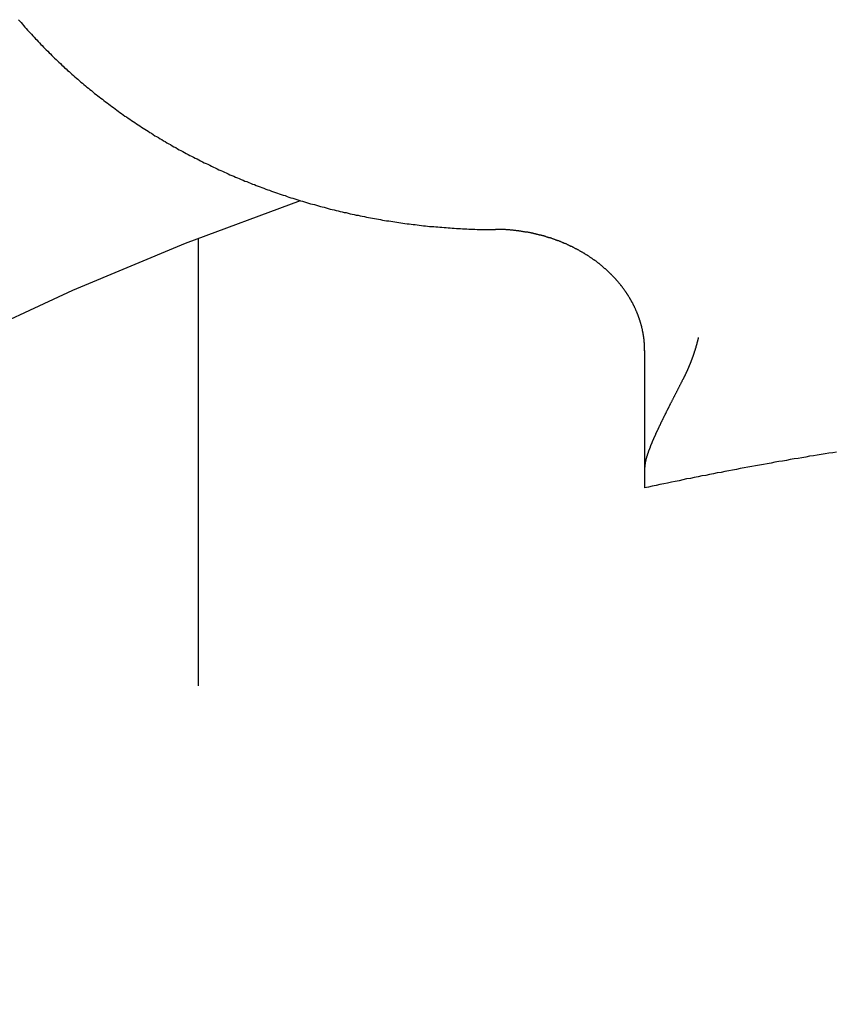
# Model space of a CAD drawing. Extents: x 1107 to 4046, y 937 to 3355.
# Tile 493 of 656: x 2195.88 to 2198.62, y 2666.3 to 2669.6. Entities that reach past the tile are written whole.
import ezdxf

# ---------------------------------------------------------------- set-up
doc = ezdxf.new("R2010")
doc.units = 0
doc.layers.add('KF_VIDA_L___C_REAR', color=7, linetype='CONTINUOUS')

# ---------------------------------------------------------------- blocks, each defined once
blk = doc.blocks.new('KF_VIDA_L___C_REAR')
at = {"layer": 'KF_VIDA_L___C_REAR'}
for p, q in [((9.501863, 979.65683), (9.501863, 978.156544)), ((11, 979.280296), (11, 978.885772)), ((11, 978.885772), (11, 978.820053))]:
    blk.add_line(p, q, dxfattribs=at)
for points in [[(8.8998, 980.39, 0), (8.90404, 980.385, 0), (8.9083, 980.38, 0), (8.91258, 980.375, 0), (8.91688, 980.37, 0), (8.92119, 980.365, 0), (8.92553, 980.36, 0), (8.92988, 980.355, 0), (8.93425, 980.35, 0), (8.93865, 980.346, 0), (8.94306, 980.341, 0), (8.94749, 980.336, 0), (8.95194, 980.331, 0), (8.9564, 980.326, 0), (8.96089, 980.322, 0), (8.96539, 980.317, 0), (8.96992, 980.312, 0), (8.97446, 980.307, 0), (8.97902, 980.303, 0), (8.9836, 980.298, 0), (8.98819, 980.293, 0), (8.99281, 980.289, 0), (8.99744, 980.284, 0), (9.00209, 980.279, 0), (9.00676, 980.275, 0), (9.01145, 980.27, 0), (9.01615, 980.265, 0), (9.02087, 980.261, 0), (9.02561, 980.256, 0), (9.03037, 980.252, 0), (9.03515, 980.247, 0), (9.03994, 980.243, 0), (9.04475, 980.238, 0), (9.04958, 980.234, 0), (9.05442, 980.229, 0), (9.05929, 980.225, 0), (9.06417, 980.22, 0), (9.06906, 980.216, 0), (9.07398, 980.212, 0), (9.07891, 980.207, 0), (9.08386, 980.203, 0), (9.08882, 980.198, 0), (9.0938, 980.194, 0), (9.0988, 980.19, 0), (9.10382, 980.185, 0), (9.10885, 980.181, 0), (9.1139, 980.177, 0), (9.11896, 980.173, 0), (9.12404, 980.168, 0), (9.12914, 980.164, 0), (9.13425, 980.16, 0), (9.13938, 980.156, 0), (9.14453, 980.152, 0), (9.14969, 980.147, 0), (9.15487, 980.143, 0), (9.16007, 980.139, 0), (9.16528, 980.135, 0), (9.1705, 980.131, 0), (9.17574, 980.127, 0), (9.181, 980.123, 0), (9.18628, 980.119, 0), (9.19156, 980.115, 0), (9.19687, 980.111, 0), (9.20219, 980.107, 0), (9.20752, 980.103, 0), (9.21288, 980.099, 0), (9.21824, 980.095, 0), (9.22362, 980.091, 0), (9.22902, 980.087, 0), (9.23443, 980.083, 0), (9.23986, 980.079, 0), (9.2453, 980.075, 0), (9.25075, 980.071, 0), (9.25623, 980.067, 0), (9.26171, 980.064, 0), (9.26721, 980.06, 0), (9.27273, 980.056, 0), (9.27826, 980.052, 0), (9.2838, 980.049, 0), (9.28936, 980.045, 0), (9.29493, 980.041, 0), (9.30052, 980.037, 0), (9.30612, 980.034, 0), (9.31174, 980.03, 0), (9.31737, 980.026, 0), (9.32301, 980.023, 0), (9.32867, 980.019, 0), (9.33434, 980.016, 0), (9.34002, 980.012, 0), (9.34572, 980.009, 0), (9.35144, 980.005, 0), (9.35716, 980.001, 0), (9.3629, 979.998, 0), (9.36866, 979.995, 0), (9.37442, 979.991, 0), (9.3802, 979.988, 0), (9.386, 979.984, 0), (9.3918, 979.981, 0), (9.39762, 979.977, 0), (9.40345, 979.974, 0), (9.4093, 979.971, 0), (9.41516, 979.967, 0), (9.42103, 979.964, 0), (9.42691, 979.961, 0), (9.43281, 979.957, 0), (9.43872, 979.954, 0), (9.44464, 979.951, 0), (9.45057, 979.948, 0), (9.45652, 979.945, 0), (9.46247, 979.941, 0), (9.46844, 979.938, 0), (9.47443, 979.935, 0), (9.48042, 979.932, 0), (9.48643, 979.929, 0), (9.49244, 979.926, 0), (9.49847, 979.923, 0), (9.50452, 979.92, 0), (9.51057, 979.917, 0), (9.51663, 979.913, 0), (9.52271, 979.91, 0), (9.5288, 979.908, 0), (9.5349, 979.905, 0), (9.54101, 979.902, 0), (9.54713, 979.899, 0), (9.55326, 979.896, 0), (9.5594, 979.893, 0), (9.56556, 979.89, 0), (9.57172, 979.887, 0), (9.5779, 979.884, 0), (9.58409, 979.882, 0), (9.59028, 979.879, 0), (9.59649, 979.876, 0), (9.60271, 979.873, 0), (9.60894, 979.87, 0), (9.61518, 979.868, 0), (9.62143, 979.865, 0), (9.62769, 979.862, 0), (9.63396, 979.86, 0), (9.64024, 979.857, 0), (9.64653, 979.854, 0), (9.65283, 979.852, 0), (9.65914, 979.849, 0), (9.66546, 979.847, 0), (9.67179, 979.844, 0), (9.67813, 979.842, 0), (9.68448, 979.839, 0), (9.69084, 979.837, 0), (9.69721, 979.834, 0), (9.70358, 979.832, 0), (9.70997, 979.829, 0), (9.71636, 979.827, 0), (9.72277, 979.825, 0), (9.72918, 979.822, 0), (9.73561, 979.82, 0), (9.74204, 979.818, 0), (9.74848, 979.815, 0), (9.75493, 979.813, 0), (9.76138, 979.811, 0), (9.76785, 979.808, 0), (9.77432, 979.806, 0), (9.78081, 979.804, 0), (9.7873, 979.802, 0), (9.7938, 979.8, 0), (9.80031, 979.797, 0), (9.80682, 979.795, 0), (9.81335, 979.793, 0), (9.81988, 979.791, 0), (9.82642, 979.789, 0), (9.83297, 979.787, 0), (9.83952, 979.785, 0), (9.84609, 979.783, 0), (9.85266, 979.781, 0), (9.85924, 979.779, 0), (9.86582, 979.777, 0), (9.87242, 979.775, 0), (9.87902, 979.773, 0), (9.88563, 979.771, 0), (9.89224, 979.77, 0), (9.89886, 979.768, 0), (9.90549, 979.766, 0), (9.91213, 979.764, 0), (9.91877, 979.762, 0), (9.92542, 979.761, 0), (9.93208, 979.759, 0), (9.93874, 979.757, 0), (9.94541, 979.755, 0), (9.95209, 979.754, 0), (9.95877, 979.752, 0), (9.96546, 979.75, 0), (9.97215, 979.749, 0), (9.97886, 979.747, 0), (9.98556, 979.746, 0), (9.99228, 979.744, 0), (9.99899, 979.743, 0), (10.0057, 979.741, 0), (10.0124, 979.739, 0), (10.0192, 979.738, 0), (10.0259, 979.737, 0), (10.0327, 979.735, 0), (10.0394, 979.734, 0), (10.0462, 979.732, 0), (10.0529, 979.731, 0), (10.0597, 979.73, 0), (10.0665, 979.728, 0), (10.0733, 979.727, 0), (10.0801, 979.726, 0), (10.0868, 979.724, 0), (10.0936, 979.723, 0), (10.1004, 979.722, 0), (10.1072, 979.721, 0), (10.114, 979.72, 0), (10.1208, 979.718, 0), (10.1277, 979.717, 0), (10.1345, 979.716, 0), (10.1413, 979.715, 0), (10.1481, 979.714, 0), (10.155, 979.713, 0), (10.1618, 979.712, 0), (10.1686, 979.711, 0), (10.1755, 979.71, 0), (10.1823, 979.709, 0), (10.1892, 979.708, 0), (10.196, 979.707, 0), (10.2029, 979.706, 0), (10.2098, 979.705, 0), (10.2166, 979.704, 0), (10.2235, 979.703, 0), (10.2304, 979.703, 0), (10.2372, 979.702, 0), (10.2441, 979.701, 0), (10.251, 979.7, 0), (10.2579, 979.699, 0), (10.2648, 979.699, 0), (10.2717, 979.698, 0), (10.2786, 979.697, 0), (10.2854, 979.697, 0), (10.2923, 979.696, 0), (10.2992, 979.695, 0), (10.3061, 979.695, 0), (10.313, 979.694, 0), (10.32, 979.694, 0), (10.3269, 979.693, 0), (10.3338, 979.693, 0), (10.3407, 979.692, 0), (10.3476, 979.692, 0), (10.3545, 979.691, 0), (10.3614, 979.691, 0), (10.3683, 979.69, 0), (10.3753, 979.69, 0), (10.3822, 979.69, 0), (10.3891, 979.689, 0), (10.396, 979.689, 0), (10.403, 979.689, 0), (10.4099, 979.688, 0), (10.4168, 979.688, 0), (10.4237, 979.688, 0), (10.4307, 979.688, 0), (10.4376, 979.687, 0), (10.4445, 979.687, 0), (10.4515, 979.687, 0), (10.4584, 979.687, 0), (10.4653, 979.687, 0), (10.4723, 979.687, 0), (10.4792, 979.687, 0), (10.4861, 979.687, 0), (10.4931, 979.687, 0), (10.5, 979.687, 0)], [(9.84452, 979.783, 0), (9.45862, 979.64, 0), (9.08022, 979.482, 0), (8.71002, 979.31, 0), (8.34871, 979.125, 0), (7.99695, 978.926, 0), (7.65542, 978.714, 0), (7.32473, 978.49, 0), (7.00549, 978.254, 0), (6.69832, 978.005, 0), (6.40376, 977.746, 0), (6.12237, 977.476, 0), (5.85468, 977.196, 0), (5.60117, 976.906, 0)], [(11, 979.28, 0), (11, 979.282, 0), (11, 979.283, 0), (11, 979.284, 0), (11, 979.286, 0), (10.9999, 979.287, 0), (10.9999, 979.288, 0), (10.9999, 979.29, 0), (10.9998, 979.291, 0), (10.9998, 979.292, 0), (10.9997, 979.293, 0), (10.9997, 979.295, 0), (10.9996, 979.296, 0), (10.9995, 979.297, 0), (10.9995, 979.299, 0), (10.9994, 979.3, 0), (10.9993, 979.301, 0), (10.9992, 979.303, 0), (10.9991, 979.304, 0), (10.999, 979.305, 0), (10.9989, 979.307, 0), (10.9988, 979.308, 0), (10.9987, 979.309, 0), (10.9986, 979.311, 0), (10.9985, 979.312, 0), (10.9983, 979.313, 0), (10.9982, 979.315, 0), (10.9981, 979.316, 0), (10.9979, 979.317, 0), (10.9978, 979.319, 0), (10.9976, 979.32, 0), (10.9974, 979.321, 0), (10.9973, 979.322, 0), (10.9971, 979.324, 0), (10.9969, 979.325, 0), (10.9967, 979.326, 0), (10.9965, 979.328, 0), (10.9963, 979.329, 0), (10.9961, 979.33, 0), (10.9959, 979.332, 0), (10.9957, 979.333, 0), (10.9955, 979.334, 0), (10.9953, 979.336, 0), (10.995, 979.337, 0), (10.9948, 979.338, 0), (10.9946, 979.34, 0), (10.9943, 979.341, 0), (10.9941, 979.342, 0), (10.9938, 979.343, 0), (10.9936, 979.345, 0), (10.9933, 979.346, 0), (10.993, 979.347, 0), (10.9928, 979.349, 0), (10.9925, 979.35, 0), (10.9922, 979.351, 0), (10.9919, 979.353, 0), (10.9916, 979.354, 0), (10.9913, 979.355, 0), (10.991, 979.357, 0), (10.9907, 979.358, 0), (10.9903, 979.359, 0), (10.99, 979.361, 0), (10.9897, 979.362, 0), (10.9893, 979.363, 0), (10.989, 979.364, 0), (10.9887, 979.366, 0), (10.9883, 979.367, 0), (10.9879, 979.368, 0), (10.9876, 979.37, 0), (10.9872, 979.371, 0), (10.9868, 979.372, 0), (10.9865, 979.374, 0), (10.9861, 979.375, 0), (10.9857, 979.376, 0), (10.9853, 979.377, 0), (10.9849, 979.379, 0), (10.9845, 979.38, 0), (10.9841, 979.381, 0), (10.9836, 979.383, 0), (10.9832, 979.384, 0), (10.9828, 979.385, 0), (10.9824, 979.387, 0), (10.9819, 979.388, 0), (10.9815, 979.389, 0), (10.981, 979.39, 0), (10.9806, 979.392, 0), (10.9801, 979.393, 0), (10.9796, 979.394, 0), (10.9792, 979.396, 0), (10.9787, 979.397, 0), (10.9782, 979.398, 0), (10.9777, 979.399, 0), (10.9772, 979.401, 0), (10.9767, 979.402, 0), (10.9762, 979.403, 0), (10.9757, 979.405, 0), (10.9752, 979.406, 0), (10.9746, 979.407, 0), (10.9741, 979.408, 0), (10.9736, 979.41, 0), (10.973, 979.411, 0), (10.9725, 979.412, 0), (10.9719, 979.414, 0), (10.9714, 979.415, 0), (10.9708, 979.416, 0), (10.9703, 979.417, 0), (10.9697, 979.419, 0), (10.9691, 979.42, 0), (10.9685, 979.421, 0), (10.9679, 979.422, 0), (10.9673, 979.424, 0), (10.9667, 979.425, 0), (10.9661, 979.426, 0), (10.9655, 979.428, 0), (10.9649, 979.429, 0), (10.9643, 979.43, 0), (10.9636, 979.431, 0), (10.963, 979.433, 0), (10.9624, 979.434, 0), (10.9617, 979.435, 0), (10.9611, 979.436, 0), (10.9604, 979.438, 0), (10.9598, 979.439, 0), (10.9591, 979.44, 0), (10.9584, 979.441, 0), (10.9577, 979.443, 0), (10.9571, 979.444, 0), (10.9564, 979.445, 0), (10.9557, 979.446, 0), (10.955, 979.448, 0), (10.9543, 979.449, 0), (10.9536, 979.45, 0), (10.9528, 979.451, 0), (10.9521, 979.453, 0), (10.9514, 979.454, 0), (10.9507, 979.455, 0), (10.9499, 979.456, 0), (10.9492, 979.458, 0), (10.9484, 979.459, 0), (10.9477, 979.46, 0), (10.9469, 979.461, 0), (10.9461, 979.463, 0), (10.9454, 979.464, 0), (10.9446, 979.465, 0), (10.9438, 979.466, 0), (10.943, 979.468, 0), (10.9422, 979.469, 0), (10.9414, 979.47, 0), (10.9406, 979.471, 0), (10.9398, 979.472, 0), (10.939, 979.474, 0), (10.9382, 979.475, 0), (10.9373, 979.476, 0), (10.9365, 979.477, 0), (10.9357, 979.479, 0), (10.9348, 979.48, 0), (10.934, 979.481, 0), (10.9331, 979.482, 0), (10.9322, 979.483, 0), (10.9314, 979.485, 0), (10.9305, 979.486, 0), (10.9296, 979.487, 0), (10.9287, 979.488, 0), (10.9279, 979.489, 0), (10.927, 979.491, 0), (10.9261, 979.492, 0), (10.9252, 979.493, 0), (10.9243, 979.494, 0), (10.9233, 979.495, 0), (10.9224, 979.497, 0), (10.9215, 979.498, 0), (10.9206, 979.499, 0), (10.9196, 979.5, 0), (10.9187, 979.501, 0), (10.9177, 979.502, 0), (10.9168, 979.504, 0), (10.9158, 979.505, 0), (10.9148, 979.506, 0), (10.9139, 979.507, 0), (10.9129, 979.508, 0), (10.9119, 979.509, 0), (10.9109, 979.511, 0), (10.9099, 979.512, 0), (10.9089, 979.513, 0), (10.9079, 979.514, 0), (10.9069, 979.515, 0), (10.9059, 979.516, 0), (10.9049, 979.518, 0), (10.9039, 979.519, 0), (10.9028, 979.52, 0), (10.9018, 979.521, 0), (10.9008, 979.522, 0), (10.8997, 979.523, 0), (10.8987, 979.524, 0), (10.8976, 979.526, 0), (10.8965, 979.527, 0), (10.8955, 979.528, 0), (10.8944, 979.529, 0), (10.8933, 979.53, 0), (10.8922, 979.531, 0), (10.8911, 979.532, 0), (10.89, 979.533, 0), (10.8889, 979.535, 0), (10.8878, 979.536, 0), (10.8867, 979.537, 0), (10.8856, 979.538, 0), (10.8845, 979.539, 0), (10.8834, 979.54, 0), (10.8822, 979.541, 0), (10.8811, 979.542, 0), (10.8799, 979.543, 0), (10.8788, 979.544, 0), (10.8776, 979.545, 0), (10.8765, 979.547, 0), (10.8753, 979.548, 0), (10.8742, 979.549, 0), (10.873, 979.55, 0), (10.8718, 979.551, 0), (10.8706, 979.552, 0), (10.8694, 979.553, 0), (10.8682, 979.554, 0), (10.867, 979.555, 0), (10.8658, 979.556, 0), (10.8646, 979.557, 0), (10.8634, 979.558, 0), (10.8622, 979.559, 0), (10.861, 979.56, 0), (10.8597, 979.561, 0), (10.8585, 979.562, 0), (10.8573, 979.564, 0), (10.856, 979.565, 0), (10.8548, 979.566, 0), (10.8535, 979.567, 0), (10.8523, 979.568, 0), (10.851, 979.569, 0), (10.8497, 979.57, 0), (10.8485, 979.571, 0), (10.8472, 979.572, 0), (10.8459, 979.573, 0), (10.8446, 979.574, 0), (10.8433, 979.575, 0), (10.842, 979.576, 0), (10.8407, 979.577, 0), (10.8394, 979.578, 0), (10.8381, 979.579, 0), (10.8368, 979.58, 0), (10.8355, 979.581, 0), (10.8341, 979.582, 0), (10.8328, 979.583, 0), (10.8315, 979.584, 0), (10.8301, 979.585, 0), (10.8288, 979.585, 0), (10.8274, 979.586, 0), (10.8261, 979.587, 0), (10.8247, 979.588, 0), (10.8234, 979.589, 0), (10.822, 979.59, 0), (10.8206, 979.591, 0), (10.8192, 979.592, 0), (10.8179, 979.593, 0), (10.8165, 979.594, 0), (10.8151, 979.595, 0), (10.8137, 979.596, 0), (10.8123, 979.597, 0), (10.8109, 979.598, 0), (10.8095, 979.599, 0), (10.8081, 979.599, 0), (10.8066, 979.6, 0), (10.8052, 979.601, 0), (10.8038, 979.602, 0), (10.8024, 979.603, 0), (10.8009, 979.604, 0), (10.7995, 979.605, 0), (10.798, 979.606, 0), (10.7966, 979.607, 0), (10.7951, 979.607, 0), (10.7937, 979.608, 0), (10.7922, 979.609, 0), (10.7908, 979.61, 0), (10.7893, 979.611, 0), (10.7878, 979.612, 0), (10.7863, 979.613, 0), (10.7848, 979.613, 0), (10.7834, 979.614, 0), (10.7819, 979.615, 0), (10.7804, 979.616, 0), (10.7789, 979.617, 0), (10.7774, 979.618, 0), (10.7759, 979.618, 0), (10.7743, 979.619, 0), (10.7728, 979.62, 0), (10.7713, 979.621, 0), (10.7698, 979.622, 0), (10.7682, 979.622, 0), (10.7667, 979.623, 0), (10.7652, 979.624, 0), (10.7636, 979.625, 0), (10.7621, 979.626, 0), (10.7605, 979.626, 0), (10.759, 979.627, 0), (10.7574, 979.628, 0), (10.7559, 979.629, 0), (10.7543, 979.629, 0), (10.7527, 979.63, 0), (10.7512, 979.631, 0), (10.7496, 979.632, 0), (10.748, 979.632, 0), (10.7464, 979.633, 0), (10.7449, 979.634, 0), (10.7433, 979.635, 0), (10.7417, 979.635, 0), (10.7401, 979.636, 0), (10.7385, 979.637, 0), (10.7369, 979.638, 0), (10.7353, 979.638, 0), (10.7337, 979.639, 0), (10.732, 979.64, 0), (10.7304, 979.64, 0), (10.7288, 979.641, 0), (10.7272, 979.642, 0), (10.7256, 979.642, 0), (10.7239, 979.643, 0), (10.7223, 979.644, 0), (10.7207, 979.644, 0), (10.719, 979.645, 0), (10.7174, 979.646, 0), (10.7157, 979.646, 0), (10.7141, 979.647, 0), (10.7124, 979.648, 0), (10.7108, 979.648, 0), (10.7091, 979.649, 0), (10.7074, 979.65, 0), (10.7058, 979.65, 0), (10.7041, 979.651, 0), (10.7024, 979.651, 0), (10.7008, 979.652, 0), (10.6991, 979.653, 0), (10.6974, 979.653, 0), (10.6957, 979.654, 0), (10.694, 979.654, 0), (10.6923, 979.655, 0), (10.6906, 979.655, 0), (10.689, 979.656, 0), (10.6873, 979.657, 0), (10.6856, 979.657, 0), (10.6838, 979.658, 0), (10.6821, 979.658, 0), (10.6804, 979.659, 0), (10.6787, 979.659, 0), (10.677, 979.66, 0), (10.6753, 979.66, 0), (10.6736, 979.661, 0), (10.6718, 979.661, 0), (10.6701, 979.662, 0), (10.6684, 979.663, 0), (10.6667, 979.663, 0), (10.6649, 979.664, 0), (10.6632, 979.664, 0), (10.6614, 979.665, 0), (10.6597, 979.665, 0), (10.658, 979.665, 0), (10.6562, 979.666, 0), (10.6545, 979.666, 0), (10.6527, 979.667, 0), (10.651, 979.667, 0), (10.6492, 979.668, 0), (10.6474, 979.668, 0), (10.6457, 979.669, 0), (10.6439, 979.669, 0), (10.6422, 979.67, 0), (10.6404, 979.67, 0), (10.6386, 979.67, 0), (10.6368, 979.671, 0), (10.6351, 979.671, 0), (10.6333, 979.672, 0), (10.6315, 979.672, 0), (10.6297, 979.672, 0), (10.628, 979.673, 0), (10.6262, 979.673, 0), (10.6244, 979.674, 0), (10.6226, 979.674, 0), (10.6208, 979.674, 0), (10.619, 979.675, 0), (10.6172, 979.675, 0), (10.6154, 979.675, 0), (10.6136, 979.676, 0), (10.6118, 979.676, 0), (10.61, 979.676, 0), (10.6082, 979.677, 0), (10.6064, 979.677, 0), (10.6046, 979.677, 0), (10.6028, 979.678, 0), (10.601, 979.678, 0), (10.5992, 979.678, 0), (10.5974, 979.679, 0), (10.5956, 979.679, 0), (10.5938, 979.679, 0), (10.592, 979.679, 0), (10.5901, 979.68, 0), (10.5883, 979.68, 0), (10.5865, 979.68, 0), (10.5847, 979.681, 0), (10.5829, 979.681, 0), (10.581, 979.681, 0), (10.5792, 979.681, 0), (10.5774, 979.682, 0), (10.5756, 979.682, 0), (10.5737, 979.682, 0), (10.5719, 979.682, 0), (10.5701, 979.682, 0), (10.5683, 979.683, 0), (10.5664, 979.683, 0), (10.5646, 979.683, 0), (10.5628, 979.683, 0), (10.5609, 979.683, 0), (10.5591, 979.684, 0), (10.5572, 979.684, 0), (10.5554, 979.684, 0), (10.5536, 979.684, 0), (10.5517, 979.684, 0), (10.5499, 979.684, 0), (10.548, 979.685, 0), (10.5462, 979.685, 0), (10.5444, 979.685, 0), (10.5425, 979.685, 0), (10.5407, 979.685, 0), (10.5388, 979.685, 0), (10.537, 979.685, 0), (10.5351, 979.685, 0), (10.5333, 979.686, 0), (10.5314, 979.686, 0), (10.5296, 979.686, 0), (10.5278, 979.686, 0), (10.5259, 979.686, 0), (10.5241, 979.686, 0), (10.5222, 979.686, 0), (10.5204, 979.686, 0), (10.5185, 979.686, 0), (10.5167, 979.686, 0), (10.5148, 979.686, 0), (10.513, 979.686, 0), (10.5111, 979.686, 0), (10.5093, 979.686, 0), (10.5074, 979.686, 0), (10.5056, 979.686, 0), (10.5037, 979.687, 0), (10.5019, 979.687, 0), (10.5, 979.687, 0)], [(11.1801, 979.324, 0), (11.18, 979.323, 0), (11.1799, 979.323, 0), (11.1797, 979.322, 0), (11.1796, 979.322, 0), (11.1795, 979.322, 0), (11.1794, 979.321, 0), (11.1793, 979.321, 0), (11.1792, 979.32, 0), (11.179, 979.32, 0), (11.1789, 979.319, 0), (11.1788, 979.319, 0), (11.1787, 979.318, 0), (11.1786, 979.318, 0), (11.1784, 979.317, 0), (11.1783, 979.317, 0), (11.1782, 979.316, 0), (11.1781, 979.316, 0), (11.178, 979.315, 0), (11.1778, 979.315, 0), (11.1777, 979.314, 0), (11.1776, 979.314, 0), (11.1775, 979.314, 0), (11.1774, 979.313, 0), (11.1772, 979.313, 0), (11.1771, 979.312, 0), (11.177, 979.312, 0), (11.1769, 979.311, 0), (11.1768, 979.311, 0), (11.1766, 979.31, 0), (11.1765, 979.31, 0), (11.1764, 979.309, 0), (11.1763, 979.309, 0), (11.1761, 979.308, 0), (11.176, 979.308, 0), (11.1759, 979.307, 0), (11.1758, 979.307, 0), (11.1756, 979.307, 0), (11.1755, 979.306, 0), (11.1754, 979.306, 0), (11.1753, 979.305, 0), (11.1751, 979.305, 0), (11.175, 979.304, 0), (11.1749, 979.304, 0), (11.1747, 979.303, 0), (11.1746, 979.303, 0), (11.1745, 979.302, 0), (11.1744, 979.302, 0), (11.1742, 979.301, 0), (11.1741, 979.301, 0), (11.174, 979.301, 0), (11.1738, 979.3, 0), (11.1737, 979.3, 0), (11.1736, 979.299, 0), (11.1735, 979.299, 0), (11.1733, 979.298, 0), (11.1732, 979.298, 0), (11.1731, 979.297, 0), (11.1729, 979.297, 0), (11.1728, 979.296, 0), (11.1727, 979.296, 0), (11.1725, 979.296, 0), (11.1724, 979.295, 0), (11.1723, 979.295, 0), (11.1721, 979.294, 0), (11.172, 979.294, 0), (11.1719, 979.293, 0), (11.1717, 979.293, 0), (11.1716, 979.292, 0), (11.1715, 979.292, 0), (11.1713, 979.291, 0), (11.1712, 979.291, 0), (11.1711, 979.29, 0), (11.1709, 979.29, 0), (11.1708, 979.29, 0), (11.1707, 979.289, 0), (11.1705, 979.289, 0), (11.1704, 979.288, 0), (11.1702, 979.288, 0), (11.1701, 979.287, 0), (11.17, 979.287, 0), (11.1698, 979.286, 0), (11.1697, 979.286, 0), (11.1695, 979.286, 0), (11.1694, 979.285, 0), (11.1693, 979.285, 0), (11.1691, 979.284, 0), (11.169, 979.284, 0), (11.1689, 979.283, 0), (11.1687, 979.283, 0), (11.1686, 979.282, 0), (11.1684, 979.282, 0), (11.1683, 979.281, 0), (11.1681, 979.281, 0), (11.168, 979.281, 0), (11.1679, 979.28, 0), (11.1677, 979.28, 0), (11.1676, 979.279, 0), (11.1674, 979.279, 0), (11.1673, 979.278, 0), (11.1671, 979.278, 0), (11.167, 979.277, 0), (11.1669, 979.277, 0), (11.1667, 979.277, 0), (11.1666, 979.276, 0), (11.1664, 979.276, 0), (11.1663, 979.275, 0), (11.1661, 979.275, 0), (11.166, 979.274, 0), (11.1658, 979.274, 0), (11.1657, 979.273, 0), (11.1656, 979.273, 0), (11.1654, 979.273, 0), (11.1653, 979.272, 0), (11.1651, 979.272, 0), (11.165, 979.271, 0), (11.1648, 979.271, 0), (11.1647, 979.27, 0), (11.1645, 979.27, 0), (11.1644, 979.269, 0), (11.1642, 979.269, 0), (11.1641, 979.269, 0), (11.1639, 979.268, 0), (11.1638, 979.268, 0), (11.1636, 979.267, 0), (11.1635, 979.267, 0), (11.1633, 979.266, 0), (11.1632, 979.266, 0), (11.163, 979.266, 0), (11.1629, 979.265, 0), (11.1627, 979.265, 0), (11.1626, 979.264, 0), (11.1624, 979.264, 0), (11.1623, 979.263, 0), (11.1621, 979.263, 0), (11.162, 979.262, 0), (11.1618, 979.262, 0), (11.1616, 979.262, 0), (11.1615, 979.261, 0), (11.1613, 979.261, 0), (11.1612, 979.26, 0), (11.161, 979.26, 0), (11.1609, 979.259, 0), (11.1607, 979.259, 0), (11.1606, 979.259, 0), (11.1604, 979.258, 0), (11.1603, 979.258, 0), (11.1601, 979.257, 0), (11.1599, 979.257, 0), (11.1598, 979.256, 0), (11.1596, 979.256, 0), (11.1595, 979.256, 0), (11.1593, 979.255, 0), (11.1592, 979.255, 0), (11.159, 979.254, 0), (11.1588, 979.254, 0), (11.1587, 979.253, 0), (11.1585, 979.253, 0), (11.1584, 979.252, 0), (11.1582, 979.252, 0), (11.158, 979.252, 0), (11.1579, 979.251, 0), (11.1577, 979.251, 0), (11.1576, 979.25, 0), (11.1574, 979.25, 0), (11.1572, 979.249, 0), (11.1571, 979.249, 0), (11.1569, 979.249, 0), (11.1568, 979.248, 0), (11.1566, 979.248, 0), (11.1564, 979.247, 0), (11.1563, 979.247, 0), (11.1561, 979.246, 0), (11.156, 979.246, 0), (11.1558, 979.246, 0), (11.1556, 979.245, 0), (11.1555, 979.245, 0), (11.1553, 979.244, 0), (11.1551, 979.244, 0), (11.155, 979.244, 0), (11.1548, 979.243, 0), (11.1546, 979.243, 0), (11.1545, 979.242, 0), (11.1543, 979.242, 0), (11.1541, 979.241, 0), (11.154, 979.241, 0), (11.1538, 979.241, 0), (11.1536, 979.24, 0), (11.1535, 979.24, 0), (11.1533, 979.239, 0), (11.1531, 979.239, 0), (11.153, 979.238, 0), (11.1528, 979.238, 0), (11.1526, 979.238, 0), (11.1525, 979.237, 0), (11.1523, 979.237, 0), (11.1521, 979.236, 0), (11.152, 979.236, 0), (11.1518, 979.235, 0), (11.1516, 979.235, 0), (11.1515, 979.235, 0), (11.1513, 979.234, 0), (11.1511, 979.234, 0), (11.1509, 979.233, 0), (11.1508, 979.233, 0), (11.1506, 979.233, 0), (11.1504, 979.232, 0), (11.1503, 979.232, 0), (11.1501, 979.231, 0), (11.1499, 979.231, 0), (11.1498, 979.23, 0), (11.1496, 979.23, 0), (11.1494, 979.23, 0), (11.1492, 979.229, 0), (11.1491, 979.229, 0), (11.1489, 979.228, 0), (11.1487, 979.228, 0), (11.1485, 979.228, 0), (11.1484, 979.227, 0), (11.1482, 979.227, 0), (11.148, 979.226, 0), (11.1478, 979.226, 0), (11.1477, 979.226, 0), (11.1475, 979.225, 0), (11.1473, 979.225, 0), (11.1471, 979.224, 0), (11.147, 979.224, 0), (11.1468, 979.223, 0), (11.1466, 979.223, 0), (11.1464, 979.223, 0), (11.1463, 979.222, 0), (11.1461, 979.222, 0), (11.1459, 979.221, 0), (11.1457, 979.221, 0), (11.1455, 979.221, 0), (11.1454, 979.22, 0), (11.1452, 979.22, 0), (11.145, 979.219, 0), (11.1448, 979.219, 0), (11.1447, 979.219, 0), (11.1445, 979.218, 0), (11.1443, 979.218, 0), (11.1441, 979.217, 0), (11.1439, 979.217, 0), (11.1438, 979.216, 0), (11.1436, 979.216, 0), (11.1434, 979.216, 0), (11.1432, 979.215, 0), (11.143, 979.215, 0), (11.1429, 979.214, 0), (11.1427, 979.214, 0), (11.1425, 979.214, 0), (11.1423, 979.213, 0), (11.1421, 979.213, 0), (11.1419, 979.212, 0), (11.1418, 979.212, 0), (11.1416, 979.212, 0), (11.1414, 979.211, 0), (11.1412, 979.211, 0), (11.141, 979.21, 0), (11.1408, 979.21, 0), (11.1407, 979.21, 0), (11.1405, 979.209, 0), (11.1403, 979.209, 0), (11.1401, 979.208, 0), (11.1399, 979.208, 0), (11.1397, 979.208, 0), (11.1395, 979.207, 0), (11.1394, 979.207, 0), (11.1392, 979.206, 0), (11.139, 979.206, 0), (11.1388, 979.206, 0), (11.1386, 979.205, 0), (11.1384, 979.205, 0), (11.1382, 979.204, 0), (11.1381, 979.204, 0), (11.1379, 979.204, 0), (11.1377, 979.203, 0), (11.1375, 979.203, 0), (11.1373, 979.202, 0), (11.1371, 979.202, 0), (11.1369, 979.202, 0), (11.1367, 979.201, 0), (11.1365, 979.201, 0), (11.1364, 979.2, 0), (11.1362, 979.2, 0), (11.136, 979.2, 0), (11.1358, 979.199, 0), (11.1356, 979.199, 0), (11.1354, 979.198, 0), (11.1352, 979.198, 0), (11.135, 979.198, 0), (11.1348, 979.197, 0), (11.1346, 979.197, 0), (11.1345, 979.196, 0), (11.1343, 979.196, 0), (11.1341, 979.196, 0), (11.1339, 979.195, 0), (11.1337, 979.195, 0), (11.1335, 979.195, 0), (11.1333, 979.194, 0), (11.1331, 979.194, 0), (11.1329, 979.193, 0), (11.1327, 979.193, 0), (11.1325, 979.193, 0), (11.1323, 979.192, 0), (11.1321, 979.192, 0), (11.1319, 979.191, 0), (11.1317, 979.191, 0), (11.1315, 979.191, 0), (11.1313, 979.19, 0), (11.1312, 979.19, 0), (11.131, 979.189, 0), (11.1308, 979.189, 0), (11.1306, 979.189, 0), (11.1304, 979.188, 0), (11.1302, 979.188, 0), (11.13, 979.187, 0), (11.1298, 979.187, 0), (11.1296, 979.187, 0)], [(11.1296, 979.187, 0), (11.1287, 979.185, 0), (11.1278, 979.183, 0), (11.1269, 979.182, 0), (11.1261, 979.18, 0), (11.1252, 979.178, 0), (11.1243, 979.176, 0), (11.1234, 979.175, 0), (11.1226, 979.173, 0), (11.1217, 979.171, 0), (11.1208, 979.17, 0), (11.1199, 979.168, 0), (11.1191, 979.166, 0), (11.1182, 979.164, 0), (11.1173, 979.163, 0), (11.1165, 979.161, 0), (11.1156, 979.159, 0), (11.1148, 979.158, 0), (11.1139, 979.156, 0), (11.113, 979.154, 0), (11.1122, 979.153, 0), (11.1113, 979.151, 0), (11.1105, 979.149, 0), (11.1096, 979.148, 0), (11.1088, 979.146, 0), (11.108, 979.144, 0), (11.1071, 979.143, 0), (11.1063, 979.141, 0), (11.1054, 979.139, 0), (11.1046, 979.138, 0), (11.1038, 979.136, 0), (11.103, 979.135, 0), (11.1021, 979.133, 0), (11.1013, 979.131, 0), (11.1005, 979.13, 0), (11.0997, 979.128, 0), (11.0988, 979.127, 0), (11.098, 979.125, 0), (11.0972, 979.123, 0), (11.0964, 979.122, 0), (11.0956, 979.12, 0), (11.0948, 979.119, 0), (11.094, 979.117, 0), (11.0932, 979.115, 0), (11.0924, 979.114, 0), (11.0916, 979.112, 0), (11.0908, 979.111, 0), (11.09, 979.109, 0), (11.0892, 979.108, 0), (11.0885, 979.106, 0), (11.0877, 979.105, 0), (11.0869, 979.103, 0), (11.0861, 979.102, 0), (11.0854, 979.1, 0), (11.0846, 979.098, 0), (11.0838, 979.097, 0), (11.0831, 979.095, 0), (11.0823, 979.094, 0), (11.0815, 979.092, 0), (11.0808, 979.091, 0), (11.08, 979.089, 0), (11.0793, 979.088, 0), (11.0785, 979.086, 0), (11.0778, 979.085, 0), (11.077, 979.084, 0), (11.0763, 979.082, 0), (11.0756, 979.081, 0), (11.0748, 979.079, 0), (11.0741, 979.078, 0), (11.0734, 979.076, 0), (11.0726, 979.075, 0), (11.0719, 979.073, 0), (11.0712, 979.072, 0), (11.0705, 979.07, 0), (11.0698, 979.069, 0), (11.0691, 979.068, 0), (11.0683, 979.066, 0), (11.0676, 979.065, 0), (11.0669, 979.063, 0), (11.0662, 979.062, 0), (11.0655, 979.061, 0), (11.0648, 979.059, 0), (11.0642, 979.058, 0), (11.0635, 979.056, 0), (11.0628, 979.055, 0), (11.0621, 979.054, 0), (11.0614, 979.052, 0), (11.0607, 979.051, 0), (11.0601, 979.049, 0), (11.0594, 979.048, 0), (11.0587, 979.047, 0), (11.0581, 979.045, 0), (11.0574, 979.044, 0), (11.0568, 979.043, 0), (11.0561, 979.041, 0), (11.0554, 979.04, 0), (11.0548, 979.039, 0), (11.0542, 979.037, 0), (11.0535, 979.036, 0), (11.0529, 979.035, 0), (11.0522, 979.033, 0), (11.0516, 979.032, 0), (11.051, 979.031, 0), (11.0504, 979.029, 0), (11.0497, 979.028, 0), (11.0491, 979.027, 0), (11.0485, 979.026, 0), (11.0479, 979.024, 0), (11.0473, 979.023, 0), (11.0467, 979.022, 0), (11.0461, 979.02, 0), (11.0455, 979.019, 0), (11.0449, 979.018, 0), (11.0443, 979.017, 0), (11.0437, 979.015, 0), (11.0431, 979.014, 0), (11.0425, 979.013, 0), (11.0419, 979.012, 0), (11.0414, 979.01, 0), (11.0408, 979.009, 0), (11.0402, 979.008, 0), (11.0397, 979.007, 0), (11.0391, 979.006, 0), (11.0385, 979.004, 0), (11.038, 979.003, 0), (11.0374, 979.002, 0), (11.0369, 979.001, 0), (11.0363, 979, 0), (11.0358, 978.998, 0), (11.0353, 978.997, 0), (11.0347, 978.996, 0), (11.0342, 978.995, 0), (11.0337, 978.994, 0), (11.0331, 978.992, 0), (11.0326, 978.991, 0), (11.0321, 978.99, 0), (11.0316, 978.989, 0), (11.0311, 978.988, 0), (11.0306, 978.987, 0), (11.0301, 978.986, 0), (11.0296, 978.984, 0), (11.0291, 978.983, 0), (11.0286, 978.982, 0), (11.0281, 978.981, 0), (11.0276, 978.98, 0), (11.0272, 978.979, 0), (11.0267, 978.978, 0), (11.0262, 978.977, 0), (11.0257, 978.976, 0), (11.0253, 978.974, 0), (11.0248, 978.973, 0), (11.0244, 978.972, 0), (11.0239, 978.971, 0), (11.0235, 978.97, 0), (11.023, 978.969, 0), (11.0226, 978.968, 0), (11.0221, 978.967, 0), (11.0217, 978.966, 0), (11.0213, 978.965, 0), (11.0208, 978.964, 0), (11.0204, 978.963, 0), (11.02, 978.962, 0), (11.0196, 978.961, 0), (11.0192, 978.96, 0), (11.0188, 978.959, 0), (11.0184, 978.958, 0), (11.018, 978.956, 0), (11.0176, 978.955, 0), (11.0172, 978.954, 0), (11.0168, 978.953, 0), (11.0164, 978.952, 0), (11.016, 978.951, 0), (11.0157, 978.95, 0), (11.0153, 978.95, 0), (11.0149, 978.949, 0), (11.0146, 978.948, 0), (11.0142, 978.947, 0), (11.0138, 978.946, 0), (11.0135, 978.945, 0), (11.0132, 978.944, 0), (11.0128, 978.943, 0), (11.0125, 978.942, 0), (11.0121, 978.941, 0), (11.0118, 978.94, 0), (11.0115, 978.939, 0), (11.0112, 978.938, 0), (11.0109, 978.937, 0), (11.0106, 978.936, 0), (11.0102, 978.935, 0), (11.0099, 978.934, 0), (11.0096, 978.934, 0), (11.0094, 978.933, 0), (11.0091, 978.932, 0), (11.0088, 978.931, 0), (11.0085, 978.93, 0), (11.0082, 978.929, 0), (11.008, 978.928, 0), (11.0077, 978.927, 0), (11.0074, 978.927, 0), (11.0072, 978.926, 0), (11.0069, 978.925, 0), (11.0067, 978.924, 0), (11.0064, 978.923, 0), (11.0062, 978.922, 0), (11.006, 978.922, 0), (11.0057, 978.921, 0), (11.0055, 978.92, 0), (11.0053, 978.919, 0), (11.0051, 978.918, 0), (11.0049, 978.917, 0), (11.0047, 978.917, 0), (11.0044, 978.916, 0), (11.0042, 978.915, 0), (11.0041, 978.914, 0), (11.0039, 978.914, 0), (11.0037, 978.913, 0), (11.0035, 978.912, 0), (11.0033, 978.911, 0), (11.0032, 978.91, 0), (11.003, 978.91, 0), (11.0028, 978.909, 0), (11.0027, 978.908, 0), (11.0025, 978.907, 0), (11.0024, 978.907, 0), (11.0022, 978.906, 0), (11.0021, 978.905, 0), (11.0019, 978.905, 0), (11.0018, 978.904, 0), (11.0017, 978.903, 0), (11.0016, 978.902, 0), (11.0014, 978.902, 0), (11.0013, 978.901, 0), (11.0012, 978.9, 0), (11.0011, 978.9, 0), (11.001, 978.899, 0), (11.0009, 978.898, 0), (11.0008, 978.898, 0), (11.0007, 978.897, 0), (11.0007, 978.896, 0), (11.0006, 978.896, 0), (11.0005, 978.895, 0), (11.0005, 978.894, 0), (11.0004, 978.894, 0), (11.0003, 978.893, 0), (11.0003, 978.892, 0), (11.0002, 978.892, 0), (11.0002, 978.891, 0), (11.0001, 978.891, 0), (11.0001, 978.89, 0), (11.0001, 978.889, 0), (11.0001, 978.889, 0), (11, 978.888, 0), (11, 978.888, 0), (11, 978.887, 0), (11, 978.886, 0), (11, 978.886, 0)], [(11.6439, 978.94, 0), (11.6309, 978.938, 0), (11.618, 978.936, 0), (11.605, 978.934, 0), (11.592, 978.932, 0), (11.5791, 978.93, 0), (11.5661, 978.928, 0), (11.5532, 978.926, 0), (11.5403, 978.923, 0), (11.5273, 978.921, 0), (11.5144, 978.919, 0), (11.5015, 978.917, 0), (11.4885, 978.915, 0), (11.4756, 978.912, 0), (11.4627, 978.91, 0), (11.4498, 978.908, 0), (11.4368, 978.906, 0), (11.4239, 978.903, 0), (11.411, 978.901, 0), (11.3981, 978.899, 0), (11.3852, 978.896, 0), (11.3723, 978.894, 0), (11.3594, 978.892, 0), (11.3465, 978.889, 0), (11.3337, 978.887, 0), (11.3208, 978.885, 0), (11.3079, 978.882, 0), (11.295, 978.88, 0), (11.2822, 978.877, 0), (11.2693, 978.875, 0), (11.2564, 978.872, 0), (11.2436, 978.87, 0), (11.2307, 978.867, 0), (11.2179, 978.865, 0), (11.205, 978.862, 0), (11.1922, 978.86, 0), (11.1793, 978.857, 0), (11.1665, 978.855, 0), (11.1537, 978.852, 0), (11.1408, 978.85, 0), (11.128, 978.847, 0), (11.1152, 978.844, 0), (11.1024, 978.842, 0), (11.0896, 978.839, 0), (11.0768, 978.836, 0), (11.064, 978.834, 0), (11.0512, 978.831, 0), (11.0384, 978.828, 0), (11.0256, 978.826, 0), (11.0128, 978.823, 0), (11, 978.82, 0)]]:
    blk.add_polyline3d(points, dxfattribs=at)

msp = doc.modelspace()

# ---------------------------------------------------------------- block references
at = {"layer": 'KF_VIDA_L___C_REAR'}
msp.add_blockref('KF_VIDA_L___C_REAR', (2186.9791, 1689.2132), dxfattribs=at)

doc.saveas('drawing.dxf')
